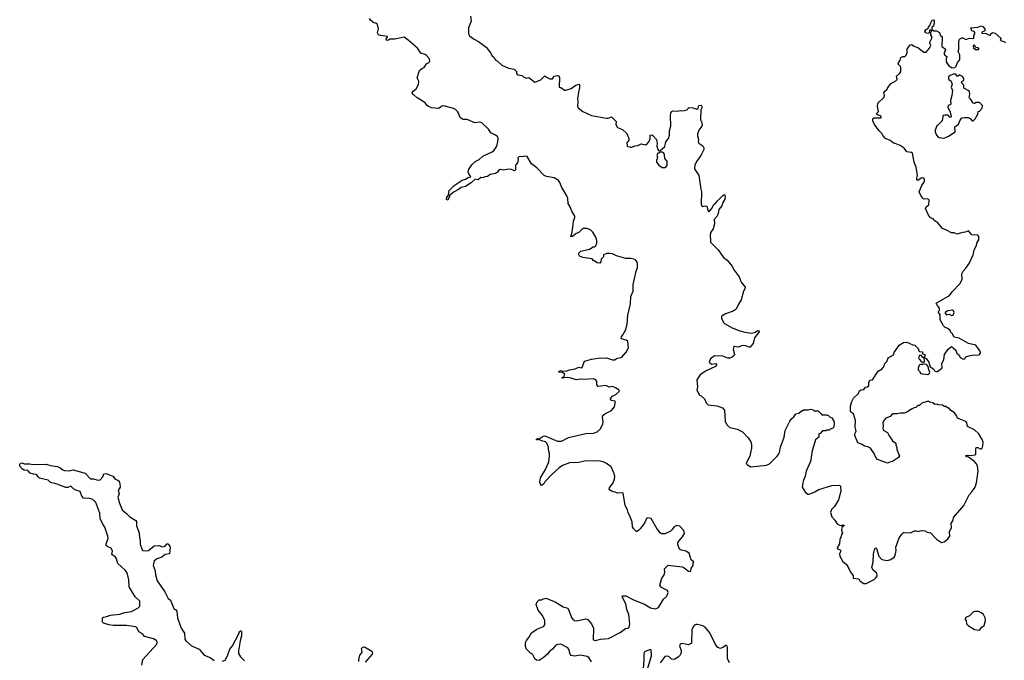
# Model space of a CAD drawing. Extents: x 2293139 to 2515392, y 824115 to 1006937.
# Tile 344 of 417: x 2443680 to 2455349, y 886693 to 894282. Entities that reach past the tile are written whole.
import ezdxf

# ---------------------------------------------------------------- set-up
doc = ezdxf.new("R2010")
doc.units = 0

msp = doc.modelspace()

# ---------------------------------------------------------------- linework, layer by layer
at = {"layer": '0CON10XD'}
for points in [[(2448436, 893886), (2448393, 893945), (2448285, 894039), (2448235, 894074), (2448125, 894050), (2448068, 894052), (2448045, 894038), (2448025, 894042), (2448023, 894057), (2448040, 894075), (2448040, 894085), (2447955, 894097), (2447932, 894105), (2447920, 894125), (2447932, 894175), (2447919, 894225), (2447900, 894240), (2447876, 894246), (2447838, 894278), (2447827, 894295)], [(2449024, 894325), (2449032, 894265), (2449000, 894185), (2449001, 894115), (2449010, 894090), (2449065, 894051), (2449118, 894025), (2449209, 893959), (2449263, 893885), (2449275, 893858), (2449303, 893835), (2449317, 893807), (2449338, 893795), (2449395, 893743), (2449475, 893708), (2449540, 893695), (2449567, 893667), (2449567, 893645), (2449579, 893629), (2449635, 893621), (2449655, 893602), (2449685, 893591), (2449715, 893598), (2449785, 893544), (2449855, 893572), (2449905, 893618), (2449925, 893600), (2449965, 893580), (2449995, 893580), (2450015, 893612), (2450055, 893622), (2450066, 893616), (2450076, 893596), (2450073, 893485), (2450095, 893480), (2450135, 893448), (2450153, 893447), (2450215, 893466), (2450265, 893501), (2450307, 893517), (2450316, 893506), (2450316, 893475), (2450301, 893425), (2450290, 893345), (2450294, 893315), (2450290, 893255), (2450298, 893238), (2450354, 893194), (2450455, 893148), (2450635, 893114), (2450656, 893114), (2450695, 893130), (2450750, 893075), (2450745, 893040), (2450765, 893007), (2450825, 892981), (2450877, 892935), (2450900, 892875), (2450900, 892855), (2450877, 892823), (2450878, 892788), (2450885, 892780), (2450917, 892777), (2450925, 892770), (2450975, 892790), (2451006, 892794), (2451045, 892812), (2451095, 892800), (2451120, 892815), (2451145, 892848), (2451153, 892875), (2451152, 892915), (2451173, 892917), (2451185, 892912), (2451227, 892865), (2451237, 892815), (2451233, 892785), (2451243, 892743), (2451252, 892732), (2451265, 892730), (2451325, 892782), (2451336, 892834), (2451370, 892875), (2451383, 892915), (2451380, 892965), (2451396, 893025), (2451394, 893144), (2451397, 893175), (2451405, 893193), (2451425, 893204), (2451475, 893197), (2451507, 893207), (2451535, 893203), (2451575, 893210), (2451593, 893217), (2451603, 893235), (2451615, 893242), (2451658, 893238), (2451705, 893223), (2451720, 893235), (2451730, 893265), (2451755, 893270), (2451770, 893245), (2451752, 893215), (2451748, 893095), (2451764, 893065), (2451769, 893035), (2451765, 893020), (2451730, 892975), (2451713, 892925), (2451713, 892905), (2451727, 892865), (2451722, 892835), (2451731, 892821), (2451775, 892790), (2451788, 892765), (2451788, 892745), (2451752, 892675), (2451704, 892606), (2451683, 892565), (2451676, 892515), (2451718, 892458), (2451728, 892435), (2451751, 892275), (2451760, 892245), (2451756, 892096), (2451763, 892075), (2451775, 892068), (2451804, 892076), (2451824, 892074), (2451840, 892015), (2451845, 892010), (2451855, 892014), (2451878, 892042), (2451905, 892093), (2451934, 892116), (2451945, 892132), (2452015, 892198), (2452035, 892210), (2452042, 892195), (2452037, 892155), (2452012, 892118), (2452002, 892078), (2451965, 892032), (2451960, 891985), (2451947, 891955), (2451909, 891915), (2451916, 891864), (2451898, 891805), (2451870, 891765), (2451862, 891738), (2451866, 891645), (2451959, 891555), (2452020, 891465), (2452064, 891434), (2452120, 891365), (2452147, 891315), (2452207, 891237), (2452232, 891172), (2452279, 891115), (2452276, 891095), (2452259, 891065), (2452231, 890965), (2452194, 890906), (2452173, 890855), (2452135, 890829), (2452045, 890798), (2452004, 890776), (2451998, 890765), (2451998, 890745), (2452023, 890695), (2452035, 890684), (2452125, 890632), (2452216, 890596), (2452275, 890580), (2452355, 890570), (2452400, 890580), (2452425, 890600), (2452445, 890598), (2452444, 890585), (2452387, 890515), (2452372, 890445), (2452347, 890413)], [(2454065, 893560), (2454078, 893575), (2454070, 893615), (2454106, 893644), (2454122, 893665), (2454123, 893715), (2454118, 893728), (2454092, 893755), (2454092, 893765), (2454116, 893804), (2454122, 893835), (2454145, 893847), (2454172, 893848), (2454187, 893863), (2454198, 893895), (2454200, 893935), (2454234, 893986), (2454255, 893987), (2454279, 893969), (2454325, 893953), (2454395, 893898), (2454425, 893898), (2454462, 893945), (2454477, 893975), (2454468, 894005), (2454471, 894025), (2454492, 894065), (2454492, 894082), (2454478, 894105), (2454480, 894135), (2454490, 894145), (2454475, 894160), (2454462, 894158), (2454460, 894125), (2454445, 894120), (2454415, 894128), (2454408, 894145), (2454425, 894168), (2454448, 894182), (2454450, 894195), (2454468, 894212), (2454478, 894245), (2454495, 894278), (2454515, 894280), (2454520, 894275), (2454520, 894245), (2454510, 894205), (2454490, 894195), (2454492, 894172), (2454515, 894150), (2454545, 894150), (2454580, 894130), (2454592, 894092), (2454606, 894086), (2454612, 894075), (2454610, 893965), (2454652, 893935), (2454650, 893915), (2454638, 893895), (2454638, 893875), (2454644, 893864), (2454670, 893845), (2454670, 893835), (2454660, 893825), (2454660, 893785), (2454692, 893735), (2454731, 893711), (2454762, 893718), (2454778, 893732), (2454794, 893776), (2454822, 893808), (2454823, 893865), (2454804, 893905), (2454812, 893935), (2454809, 894021), (2454817, 894053), (2454845, 894068), (2454857, 894067), (2454895, 894047), (2454935, 894062), (2454985, 894060), (2454990, 894065), (2454990, 894095), (2455002, 894115), (2455002, 894132), (2454992, 894142), (2454965, 894150), (2454952, 894185), (2455035, 894193), (2455075, 894208), (2455095, 894200), (2455120, 894175), (2455118, 894152), (2455084, 894136), (2455082, 894122), (2455135, 894120), (2455175, 894100), (2455185, 894100), (2455190, 894115), (2455208, 894132), (2455241, 894121), (2455310, 894065), (2455310, 894055), (2455300, 894045), (2455312, 894032), (2455335, 894030), (2455363, 894013)], [(2450456, 886675), (2450425, 886725), (2450405, 886739), (2450325, 886753), (2450254, 886744), (2450215, 886749), (2450204, 886764), (2450188, 886825), (2450175, 886841), (2450095, 886883), (2450058, 886882), (2450035, 886872), (2449995, 886826), (2449955, 886792), (2449935, 886764), (2449885, 886724), (2449835, 886691), (2449805, 886696), (2449785, 886711), (2449756, 886765), (2449735, 886777), (2449686, 886826), (2449676, 886855), (2449676, 886906), (2449685, 886929), (2449714, 886965), (2449745, 887019), (2449809, 887061), (2449888, 887092), (2449904, 887115), (2449904, 887165), (2449875, 887223), (2449825, 887287), (2449801, 887355), (2449813, 887385), (2449835, 887410), (2449865, 887408), (2449875, 887417), (2449915, 887428), (2450025, 887386), (2450123, 887325), (2450175, 887309), (2450194, 887275), (2450221, 887201), (2450235, 887179), (2450255, 887165), (2450285, 887161), (2450385, 887184), (2450412, 887175), (2450455, 887124), (2450481, 887075), (2450477, 886935), (2450505, 886926), (2450565, 886944), (2450657, 886953), (2450797, 887023), (2450859, 887071), (2450886, 887074), (2450903, 887085), (2450912, 887125), (2450901, 887235), (2450875, 887295), (2450862, 887362), (2450821, 887445), (2450825, 887457), (2450865, 887456), (2450955, 887408), (2451085, 887359), (2451155, 887314), (2451215, 887302), (2451253, 887317), (2451311, 887419), (2451351, 887455), (2451366, 887495), (2451359, 887519), (2451285, 887557), (2451267, 887585), (2451291, 887665), (2451313, 887697), (2451326, 887735), (2451322, 887778), (2451365, 887819), (2451530, 887800), (2451555, 887790), (2451605, 887751), (2451625, 887744), (2451635, 887750), (2451637, 887785), (2451662, 887815), (2451662, 887845), (2451670, 887855), (2451640, 887885), (2451613, 887963), (2451575, 887988), (2451525, 887998), (2451501, 888011), (2451482, 888065), (2451482, 888085), (2451492, 888105), (2451537, 888155), (2451558, 888195), (2451551, 888231), (2451505, 888281), (2451465, 888291), (2451436, 888275), (2451411, 888239), (2451389, 888221), (2451327, 888193), (2451285, 888192), (2451269, 888205), (2451232, 888255), (2451165, 888372), (2451125, 888380), (2451107, 888373), (2451089, 888325), (2451035, 888250), (2451015, 888231), (2450995, 888220), (2450985, 888221), (2450954, 888254), (2450944, 888274), (2450938, 888335), (2450915, 888393), (2450891, 888445), (2450884, 888475), (2450856, 888526), (2450832, 888672), (2450825, 888678), (2450765, 888672), (2450737, 888687), (2450695, 888698), (2450668, 888718), (2450670, 888735), (2450714, 888796), (2450729, 888841), (2450733, 888873), (2450722, 888915), (2450690, 888985), (2450636, 889026), (2450596, 889046), (2450545, 889056), (2450375, 889052), (2450305, 889038), (2450195, 889032), (2450115, 889001), (2450075, 888974), (2449992, 888898), (2449904, 888806), (2449891, 888785), (2449865, 888764), (2449855, 888770), (2449843, 888805), (2449851, 888855), (2449912, 888955), (2449950, 889045), (2449961, 889115), (2449959, 889145), (2449947, 889185), (2449947, 889217), (2449928, 889265), (2449911, 889281), (2449864, 889294), (2449835, 889310), (2449826, 889304), (2449805, 889304), (2449804, 889315), (2449815, 889320), (2449835, 889318), (2449885, 889350), (2449905, 889352), (2450055, 889290), (2450101, 889289), (2450185, 889331), (2450389, 889381), (2450480, 889385), (2450525, 889399), (2450562, 889435), (2450591, 889495), (2450596, 889515), (2450587, 889575), (2450592, 889595), (2450615, 889613), (2450695, 889651), (2450728, 889695), (2450738, 889735), (2450736, 889765), (2450695, 889773), (2450681, 889785), (2450682, 889795), (2450709, 889825), (2450746, 889844), (2450788, 889882), (2450779, 889899), (2450741, 889921), (2450705, 889936), (2450665, 889930), (2450625, 889950), (2450535, 889937), (2450520, 889955), (2450520, 889995), (2450508, 890015), (2450476, 890026), (2450365, 890019), (2450325, 890022), (2450275, 890016), (2450215, 890037), (2450175, 890042), (2450125, 890040), (2450113, 890033), (2450110, 890045), (2450128, 890052), (2450142, 890085), (2450115, 890104), (2450070, 890105), (2450068, 890115), (2450095, 890125), (2450115, 890118), (2450165, 890121), (2450195, 890136), (2450265, 890146), (2450305, 890168), (2450335, 890160), (2450345, 890163), (2450374, 890236), (2450455, 890260), (2450565, 890278), (2450605, 890273), (2450635, 890278), (2450704, 890254), (2450735, 890252), (2450755, 890270), (2450815, 890286), (2450868, 890345), (2450894, 890396), (2450886, 890475), (2450867, 890487), (2450826, 890496), (2450809, 890505), (2450812, 890525), (2450828, 890548), (2450859, 890605), (2450880, 890675), (2450886, 890784), (2450920, 890915), (2450924, 891005), (2450950, 891065), (2450950, 891145), (2450986, 891305), (2451002, 891345), (2451004, 891395), (2450996, 891416), (2450977, 891437), (2450957, 891447), (2450925, 891454), (2450862, 891452), (2450754, 891484), (2450705, 891508), (2450665, 891512), (2450638, 891512), (2450600, 891495), (2450600, 891475), (2450573, 891447), (2450567, 891413), (2450555, 891400), (2450523, 891403), (2450485, 891430), (2450475, 891430), (2450465, 891450), (2450355, 891464), (2450315, 891481), (2450306, 891495), (2450307, 891515), (2450330, 891540), (2450432, 891565), (2450475, 891590), (2450497, 891593), (2450510, 891605), (2450522, 891635), (2450522, 891665), (2450510, 891705), (2450473, 891765), (2450449, 891789), (2450405, 891810), (2450355, 891808), (2450308, 891762), (2450275, 891750), (2450230, 891715), (2450212, 891712), (2450226, 891764), (2450243, 891895), (2450259, 891941), (2450259, 891955), (2450224, 892015), (2450206, 892065), (2450180, 892105), (2450176, 892165), (2450166, 892196), (2450107, 892295), (2450083, 892353), (2450065, 892378), (2450015, 892411), (2449925, 892424), (2449895, 892436), (2449809, 892529), (2449745, 892575), (2449695, 892660), (2449666, 892664), (2449635, 892658), (2449615, 892662), (2449595, 892658), (2449584, 892646), (2449588, 892625), (2449580, 892585), (2449555, 892560), (2449556, 892505), (2449545, 892493), (2449508, 892508), (2449475, 892513), (2449415, 892501), (2449375, 892506), (2449355, 892496), (2449342, 892478), (2449318, 892462), (2449255, 892447), (2449225, 892426), (2449195, 892422), (2449165, 892411), (2449145, 892412), (2449115, 892387), (2449080, 892395), (2449031, 892349), (2448964, 892306), (2448914, 892296), (2448881, 892269), (2448828, 892245), (2448777, 892205), (2448770, 892175), (2448755, 892150), (2448743, 892143), (2448737, 892155), (2448743, 892177), (2448762, 892205), (2448771, 892259), (2448830, 892320), (2448925, 892381), (2448965, 892394), (2448995, 892414), (2449028, 892422), (2449003, 892455), (2448996, 892476), (2449005, 892513), (2449039, 892565), (2449075, 892598), (2449125, 892626), (2449171, 892665), (2449281, 892719), (2449304, 892736), (2449334, 892786), (2449345, 892840), (2449351, 892875), (2449346, 892896), (2449320, 892915), (2449265, 892942), (2449238, 892985), (2449159, 893059), (2449135, 893067), (2449075, 893061), (2448985, 893101), (2448935, 893102), (2448919, 893109), (2448900, 893125), (2448881, 893175), (2448867, 893195), (2448845, 893218), (2448821, 893231), (2448705, 893261), (2448685, 893259), (2448665, 893241), (2448642, 893232), (2448565, 893240), (2448525, 893253), (2448508, 893265), (2448485, 893298), (2448432, 893335), (2448392, 893355), (2448355, 893390), (2448340, 893395), (2448332, 893415), (2448342, 893435), (2448377, 893463), (2448407, 893515), (2448412, 893555), (2448392, 893595), (2448420, 893680), (2448445, 893706), (2448475, 893718), (2448502, 893758), (2448535, 893781), (2448542, 893795), (2448537, 893817), (2448505, 893855), (2448485, 893869), (2448436, 893886)], [(2455045, 893930), (2455050, 893935), (2455038, 893948), (2455012, 893952), (2455010, 893965), (2454995, 893980), (2454980, 893975), (2454985, 893940), (2454995, 893940), (2455005, 893930), (2455045, 893930)], [(2452347, 890413), (2452337, 890403), (2452327, 890403), (2452285, 890420), (2452245, 890421), (2452195, 890404), (2452155, 890412), (2452145, 890409), (2452137, 890375), (2452151, 890315), (2452149, 890305), (2452126, 890285), (2452095, 890274), (2452073, 890273), (2452015, 890296), (2451915, 890300), (2451866, 890265), (2451853, 890225), (2451862, 890212), (2451885, 890201), (2451925, 890209), (2451938, 890205), (2451940, 890195), (2451927, 890175), (2451810, 890120), (2451744, 890076), (2451707, 890015), (2451712, 889935), (2451706, 889895), (2451735, 889833), (2451755, 889826), (2451795, 889789), (2451816, 889745), (2451839, 889719), (2451945, 889707), (2452008, 889685), (2452032, 889655), (2452043, 889525), (2452062, 889482), (2452095, 889453), (2452185, 889433), (2452245, 889398), (2452315, 889328), (2452345, 889280), (2452353, 889253), (2452353, 889205), (2452343, 889153), (2452333, 889115), (2452292, 889025), (2452307, 889007), (2452346, 888986), (2452532, 889005), (2452568, 889022), (2452654, 889106), (2452675, 889130), (2452685, 889155), (2452695, 889220), (2452739, 889335), (2452754, 889415), (2452808, 889525), (2452828, 889555), (2452855, 889578), (2452880, 889615), (2452915, 889620), (2452945, 889650), (2452955, 889650), (2452968, 889662), (2453025, 889660), (2453055, 889668), (2453085, 889660), (2453095, 889650), (2453145, 889650), (2453180, 889615), (2453185, 889600), (2453245, 889602), (2453269, 889589), (2453285, 889572), (2453307, 889567), (2453328, 889525), (2453332, 889505), (2453330, 889455), (2453318, 889442), (2453285, 889430), (2453275, 889420), (2453245, 889420), (2453235, 889410), (2453195, 889410), (2453168, 889382), (2453150, 889375), (2453150, 889335), (2453112, 889305), (2453071, 889175), (2453052, 889048), (2453001, 888935), (2452989, 888875), (2452964, 888815), (2452952, 888745), (2452995, 888680), (2453025, 888662), (2453035, 888662), (2453105, 888690), (2453150, 888715), (2453304, 888766), (2453395, 888768), (2453407, 888757), (2453412, 888698), (2453386, 888595), (2453335, 888517), (2453302, 888478), (2453291, 888445), (2453304, 888394), (2453342, 888352), (2453369, 888309), (2453395, 888293), (2453425, 888290), (2453435, 888298), (2453450, 888295), (2453448, 888285), (2453423, 888267), (2453420, 888235), (2453430, 888205), (2453418, 888185), (2453416, 888164), (2453400, 888125), (2453396, 888074), (2453370, 888025), (2453373, 888013), (2453403, 888003), (2453412, 887985), (2453398, 887955), (2453402, 887925), (2453436, 887865), (2453474, 887834), (2453496, 887806), (2453525, 887738), (2453548, 887715), (2453558, 887695), (2453557, 887667), (2453625, 887660), (2453642, 887632), (2453685, 887604), (2453714, 887604), (2453808, 887652), (2453832, 887675), (2453841, 887695), (2453838, 887725), (2453792, 887765), (2453779, 887795), (2453795, 887855), (2453799, 887955), (2453815, 888018), (2453825, 888024), (2453835, 888019), (2453864, 887925), (2453895, 887893), (2453915, 887884), (2453964, 887876), (2454005, 887887), (2454044, 887915), (2454054, 887935), (2454069, 887995), (2454062, 888035), (2454104, 888145), (2454137, 888193), (2454155, 888208), (2454164, 888206), (2454236, 888204), (2454287, 888227), (2454305, 888228), (2454325, 888219), (2454369, 888231), (2454406, 888226), (2454435, 888212), (2454475, 888203), (2454545, 888129), (2454605, 888090), (2454636, 888095), (2454685, 888138), (2454702, 888165), (2454698, 888215), (2454722, 888268), (2454718, 888312), (2454742, 888355), (2454748, 888385), (2454871, 888529), (2454934, 888655), (2454965, 888688), (2455003, 888745), (2455019, 888795), (2455041, 888935), (2455032, 888992), (2455019, 889019), (2454995, 889050), (2454925, 889100), (2454905, 889103), (2454890, 889115), (2454915, 889122), (2454945, 889118), (2455005, 889128), (2455013, 889137), (2455011, 889195), (2455016, 889214), (2455034, 889216), (2455065, 889197), (2455075, 889197), (2455086, 889204), (2455094, 889234), (2455098, 889275), (2455092, 889302), (2455046, 889376), (2454995, 889422), (2454912, 889462), (2454906, 889505), (2454895, 889523), (2454795, 889562), (2454782, 889595), (2454755, 889627), (2454714, 889654), (2454695, 889680), (2454685, 889680), (2454655, 889700), (2454635, 889700), (2454617, 889717), (2454565, 889720), (2454555, 889728), (2454525, 889722), (2454502, 889742), (2454465, 889750), (2454455, 889760), (2454435, 889760), (2454372, 889738), (2454345, 889710), (2454325, 889710), (2454302, 889688), (2454280, 889685), (2454256, 889674), (2454185, 889630), (2454163, 889623), (2454115, 889622), (2454078, 889612), (2454026, 889614), (2453998, 889582), (2453945, 889562), (2453921, 889535), (2453910, 889505), (2453912, 889465), (2453908, 889445), (2453915, 889420), (2453964, 889394), (2453983, 889353), (2454024, 889294), (2454062, 889265), (2454062, 889245), (2454076, 889216), (2454075, 889190), (2454107, 889117), (2454095, 889094), (2454025, 889050), (2453991, 889039), (2453965, 889030), (2453845, 889074), (2453827, 889095), (2453809, 889145), (2453765, 889206), (2453732, 889222), (2453691, 889231), (2453655, 889254), (2453615, 889268), (2453576, 889355), (2453577, 889375), (2453593, 889407), (2453580, 889455), (2453584, 889535), (2453562, 889615), (2453528, 889638), (2453527, 889705), (2453542, 889758), (2453563, 889797), (2453622, 889855), (2453635, 889887), (2453654, 889896), (2453685, 889900), (2453705, 889928), (2453727, 889933), (2453742, 889945), (2453744, 889985), (2453755, 890012), (2453788, 890015), (2453855, 890118), (2453902, 890148), (2453924, 890176), (2453930, 890205), (2453956, 890234), (2453972, 890275), (2454036, 890314), (2454045, 890338), (2454104, 890426), (2454155, 890458), (2454195, 890462), (2454265, 890430), (2454290, 890425), (2454328, 890388), (2454335, 890358), (2454345, 890350), (2454378, 890348), (2454380, 890325), (2454406, 890316), (2454410, 890305), (2454400, 890280), (2454425, 890268), (2454453, 890225), (2454471, 890171), (2454509, 890145), (2454524, 890124), (2454545, 890114), (2454558, 890115), (2454608, 890155), (2454612, 890165), (2454610, 890205), (2454634, 890255), (2454642, 890315), (2454685, 890380), (2454725, 890410), (2454776, 890366), (2454785, 890330), (2454815, 890310), (2454825, 890280), (2454865, 890262), (2454880, 890265), (2454895, 890290), (2454928, 890302), (2454985, 890313), (2455035, 890307), (2455055, 890318), (2455066, 890335), (2455064, 890355), (2455012, 890425), (2454925, 890448), (2454815, 890508), (2454755, 890520), (2454730, 890565), (2454710, 890585), (2454710, 890595), (2454680, 890625), (2454650, 890635), (2454630, 890655), (2454590, 890725), (2454588, 890785), (2454570, 890815), (2454570, 890825), (2454582, 890838), (2454580, 890865), (2454556, 890896), (2454542, 890925), (2454698, 891015), (2454730, 891060), (2454824, 891155), (2454849, 891205), (2454845, 891270), (2454862, 891305), (2454895, 891338), (2454934, 891396), (2454981, 891495), (2454994, 891555), (2455021, 891609), (2455023, 891637), (2455046, 891675), (2455047, 891713), (2455035, 891728), (2454964, 891734), (2454925, 891780), (2454886, 891764), (2454857, 891763), (2454785, 891742), (2454756, 891756), (2454725, 891758), (2454665, 891790), (2454615, 891808), (2454560, 891875), (2454525, 891898), (2454505, 891923), (2454475, 891937), (2454452, 891965), (2454414, 892045), (2454424, 892066), (2454455, 892090), (2454459, 892145), (2454445, 892161), (2454397, 892157), (2454385, 892169), (2454365, 892193), (2454341, 892245), (2454372, 892318), (2454404, 892365), (2454404, 892385), (2454399, 892399), (2454385, 892409), (2454364, 892406), (2454325, 892377), (2454313, 892385), (2454312, 892405), (2454321, 892435), (2454306, 892535), (2454283, 892593), (2454260, 892700), (2454249, 892709), (2454195, 892719), (2454161, 892761), (2454115, 892794), (2454055, 892817), (2454035, 892818), (2453995, 892850), (2453943, 892875), (2453913, 892905), (2453896, 892936), (2453867, 892965), (2453811, 893041), (2453792, 893085), (2453790, 893105), (2453805, 893118), (2453885, 893120), (2453890, 893125), (2453890, 893135), (2453880, 893145), (2453853, 893153), (2453840, 893165), (2453840, 893175), (2453858, 893195), (2453848, 893255), (2453850, 893295), (2453926, 893364), (2453930, 893385), (2453922, 893415), (2453933, 893435), (2453957, 893455), (2453980, 893495), (2454010, 893525), (2454065, 893560)], [(2454625, 892879), (2454645, 892884), (2454687, 892903), (2454766, 892954), (2454765, 893014), (2454807, 893043), (2454824, 893086), (2454845, 893118), (2454875, 893124), (2454923, 893123), (2454943, 893113), (2454970, 893085), (2454980, 893085), (2455005, 893110), (2455037, 893163), (2455040, 893195), (2455055, 893200), (2455087, 893233), (2455090, 893265), (2455055, 893300), (2455015, 893300), (2454995, 893290), (2454980, 893295), (2454958, 893335), (2454938, 893355), (2454932, 893365), (2454940, 893395), (2454935, 893430), (2454920, 893445), (2454870, 893470), (2454870, 893505), (2454843, 893533), (2454845, 893550), (2454870, 893565), (2454870, 893585), (2454855, 893610), (2454815, 893628), (2454795, 893610), (2454775, 893638), (2454745, 893636), (2454708, 893622), (2454690, 893605), (2454690, 893585), (2454692, 893575), (2454718, 893555), (2454732, 893515), (2454720, 893485), (2454734, 893445), (2454729, 893385), (2454712, 893325), (2454717, 893283), (2454708, 893272), (2454684, 893266), (2454680, 893245), (2454709, 893189), (2454720, 893135), (2454715, 893124), (2454705, 893126), (2454685, 893150), (2454645, 893153), (2454625, 893146), (2454619, 893135), (2454614, 893085), (2454562, 893035), (2454550, 893025), (2454532, 892975), (2454532, 892955), (2454544, 892914), (2454565, 892890), (2454576, 892886), (2454625, 892879)], [(2451335, 892530), (2451353, 892555), (2451353, 892605), (2451328, 892638), (2451323, 892683), (2451313, 892703), (2451295, 892712), (2451268, 892712), (2451255, 892700), (2451245, 892700), (2451233, 892677), (2451240, 892655), (2451228, 892615), (2451228, 892595), (2451255, 892558), (2451295, 892530), (2451335, 892530)], [(2454725, 890777), (2454745, 890782), (2454756, 890815), (2454746, 890835), (2454735, 890841), (2454682, 890835), (2454648, 890812), (2454648, 890805), (2454665, 890788), (2454695, 890794), (2454725, 890777)], [(2454395, 890222), (2454403, 890235), (2454400, 890280), (2454385, 890280), (2454365, 890308), (2454346, 890304), (2454334, 890275), (2454339, 890259), (2454369, 890229), (2454395, 890222)], [(2454445, 890081), (2454463, 890095), (2454466, 890106), (2454454, 890135), (2454447, 890175), (2454428, 890198), (2454405, 890203), (2454385, 890197), (2454355, 890198), (2454341, 890189), (2454328, 890155), (2454328, 890135), (2454348, 890115), (2454355, 890092), (2454445, 890081)], [(2445127, 886635), (2445138, 886702), (2445304, 886885), (2445310, 886905), (2445305, 886924), (2445267, 886947), (2445160, 886975), (2445135, 887006), (2445092, 887032), (2445073, 887073), (2445055, 887090), (2444944, 887104), (2444786, 887106), (2444735, 887113), (2444672, 887135), (2444663, 887145), (2444660, 887175), (2444663, 887195), (2444675, 887206), (2444709, 887211), (2444757, 887227), (2444865, 887240), (2444925, 887261), (2445005, 887271), (2445081, 887309), (2445104, 887336), (2445102, 887392), (2445048, 887445), (2444977, 887565), (2444975, 887645), (2444955, 887728), (2444931, 887761), (2444842, 887842), (2444827, 887897), (2444815, 887917), (2444773, 887945), (2444778, 887985), (2444765, 888021), (2444725, 888036), (2444706, 888055), (2444706, 888075), (2444728, 888135), (2444724, 888165), (2444689, 888269), (2444666, 888305), (2444635, 888373), (2444631, 888435), (2444582, 888562), (2444545, 888599), (2444495, 888614), (2444455, 888611), (2444436, 888616), (2444418, 888638), (2444395, 888692), (2444347, 888707), (2444317, 888725), (2444286, 888756), (2444251, 888739), (2444225, 888741), (2444125, 888781), (2444045, 888799), (2444017, 888827), (2443915, 888850), (2443898, 888865), (2443880, 888895), (2443845, 888897), (2443805, 888910), (2443775, 888940), (2443735, 888946), (2443715, 888957), (2443680, 888995), (2443682, 889015), (2443695, 889030), (2443705, 889032), (2443735, 889020), (2443801, 889021), (2443836, 889014), (2443995, 889018), (2444045, 889001), (2444125, 888991), (2444155, 888979), (2444190, 888950), (2444211, 888941), (2444265, 888938), (2444315, 888951), (2444455, 888910), (2444520, 888845), (2444555, 888842), (2444605, 888828), (2444635, 888830), (2444666, 888866), (2444678, 888902), (2444705, 888905), (2444783, 888875), (2444811, 888841), (2444845, 888828), (2444857, 888815), (2444868, 888785), (2444872, 888745), (2444848, 888705), (2444860, 888665), (2444844, 888625), (2444862, 888555), (2444895, 888476), (2444950, 888430), (2444985, 888391), (2445055, 888350), (2445066, 888336), (2445065, 888285), (2445097, 888205), (2445100, 888145), (2445109, 888115), (2445109, 888065), (2445134, 887994), (2445175, 887989), (2445205, 887996), (2445275, 888050), (2445335, 888054), (2445368, 888038), (2445406, 888044), (2445425, 888072), (2445435, 888072), (2445458, 888045), (2445464, 888034), (2445455, 887955), (2445405, 887946), (2445365, 887916), (2445305, 887894), (2445275, 887869), (2445268, 887855), (2445263, 887815), (2445284, 887754), (2445288, 887705), (2445308, 887635), (2445401, 887505), (2445438, 887425), (2445466, 887405), (2445505, 887308), (2445532, 887292), (2445541, 887275), (2445549, 887195), (2445592, 887075), (2445632, 887015), (2445638, 886945), (2445651, 886925), (2445715, 886866), (2445806, 886826), (2445866, 886755), (2445937, 886727), (2445985, 886691)], [(2455055, 887052), (2455082, 887085), (2455110, 887105), (2455126, 887164), (2455121, 887195), (2455101, 887235), (2455075, 887256), (2455045, 887271), (2455005, 887273), (2454984, 887266), (2454935, 887222), (2454895, 887202), (2454882, 887185), (2454898, 887165), (2454900, 887125), (2454920, 887105), (2454995, 887058), (2455055, 887052)], [(2452092, 886665), (2452070, 886715), (2452070, 886845), (2452065, 886860), (2452055, 886870), (2452045, 886870), (2452021, 886849), (2451986, 886834), (2451955, 886846), (2451925, 886882), (2451858, 887018), (2451804, 887084), (2451775, 887102), (2451715, 887118), (2451695, 887118), (2451679, 887111), (2451660, 887090), (2451646, 887055), (2451644, 886896), (2451605, 886878), (2451535, 886894), (2451506, 886884), (2451499, 886865), (2451519, 886809), (2451519, 886785), (2451508, 886755), (2451485, 886731), (2451445, 886707), (2451425, 886702), (2451405, 886706), (2451375, 886738), (2451329, 886741), (2451272, 886665)], [(2446085, 886684), (2446114, 886696), (2446142, 886748), (2446172, 886825), (2446201, 886865), (2446278, 887005), (2446285, 887035), (2446295, 887044), (2446302, 887042), (2446307, 887035), (2446310, 886985), (2446292, 886925), (2446274, 886805), (2446275, 886772), (2446295, 886735), (2446344, 886685)], [(2447700, 886680), (2447698, 886698), (2447710, 886755), (2447738, 886785), (2447731, 886835), (2447745, 886850), (2447765, 886851), (2447852, 886802), (2447863, 886783), (2447856, 886764), (2447775, 886673)], [(2451118, 886575), (2451167, 886745), (2451166, 886816), (2451155, 886820), (2451094, 886796), (2451082, 886785), (2451076, 886764), (2451076, 886695), (2451068, 886595)]]:
    msp.add_lwpolyline(points, dxfattribs=at)

doc.saveas('drawing.dxf')
